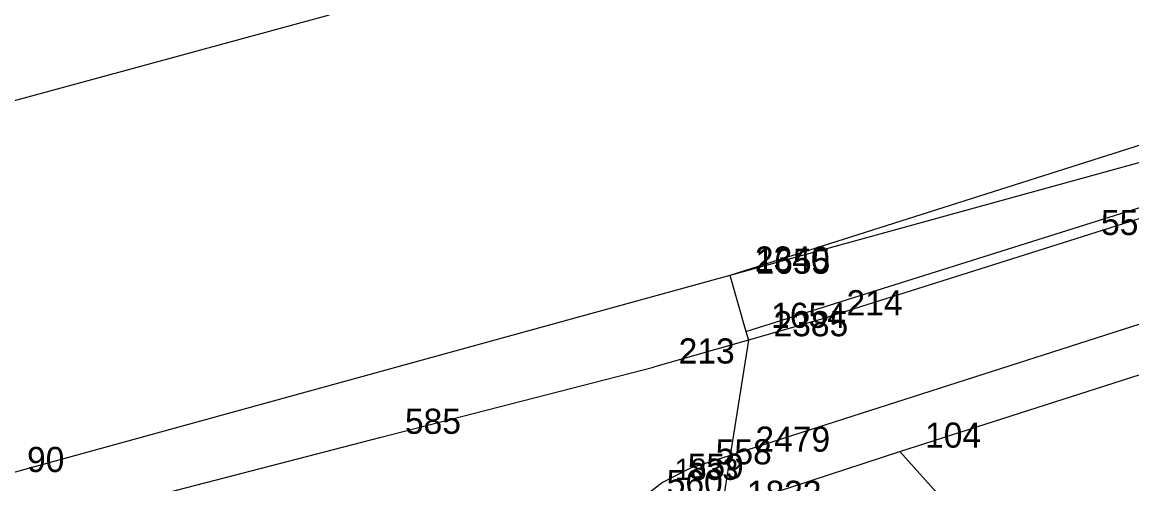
# Model space of a CAD drawing. Extents: x -822293 to -820259, y -1071573 to -1068794.
# Drawn here: x -821578 to -821489.7, y -1070311.1 to -1070274.3 of the extents above; entities that cross this region are included whole.
import ezdxf

# ---------------------------------------------------------------- set-up
doc = ezdxf.new("R2010")
doc.units = 0
for name, color, linetype in [('Vrstva 16', 7, 'Continuous'), ('Vrstva 2', 7, 'Continuous'), ('Vrstva 3', 7, 'Continuous'), ('Vrstva 8', 7, 'Continuous'), ('Vrstva 9', 7, 'Continuous')]:
    doc.layers.add(name, color=color, linetype=linetype)

msp = doc.modelspace()

# ---------------------------------------------------------------- linework, layer by layer
at = {"layer": 'Vrstva 2'}
for p, q in [((-821654.62, -1070301.25), (-821553.59, -1070273.74)), ((-821480.76, -1070283.2), (-821521.73, -1070294.49)), ((-821508.19, -1070308.51), (-821462.35, -1070293.81)), ((-821521.73, -1070294.49), (-821579.65, -1070310.45)), ((-821521.73, -1070294.49), (-821521.68, -1070294.66)), ((-821521.68, -1070294.66), (-821520.44, -1070298.97)), ((-821520.44, -1070298.97), (-821520.25, -1070299.64)), ((-821520.25, -1070299.64), (-821521.69, -1070308.83)), ((-821522.37, -1070313.14), (-821508.19, -1070308.51)), ((-821521.69, -1070308.83), (-821522.37, -1070313.14)), ((-821508.19, -1070308.51), (-821503.66, -1070313.58))]:
    msp.add_line(p, q, dxfattribs=at)
at = {"layer": 'Vrstva 3'}
for p, q in [((-821458.27, -1070274.34), (-821521.73, -1070294.49)), ((-821520.44, -1070298.97), (-821477.91, -1070285.54)), ((-821477.83, -1070286.37), (-821494.19, -1070291.58)), ((-821494.19, -1070291.58), (-821514.44, -1070297.97)), ((-821514.44, -1070297.97), (-821520.25, -1070299.64)), ((-821489.11, -1070298.38), (-821521.69, -1070308.83)), ((-821520.25, -1070299.64), (-821527.8, -1070301.81)), ((-821549.58, -1070307.41), (-821527.8, -1070301.81)), ((-821573.28, -1070313.53), (-821549.58, -1070307.41)), ((-821521.69, -1070308.83), (-821524.85, -1070309.84)), ((-821524.85, -1070309.84), (-821527.08, -1070310.98)), ((-821527.08, -1070310.98), (-821528.75, -1070312.28))]:
    msp.add_line(p, q, dxfattribs=at)
at = {"layer": 'Vrstva 8'}
for p, q in [((-821494.19, -1070291.58), (-821494.19, -1070291.58)), ((-821521.73, -1070294.49), (-821521.73, -1070294.49)), ((-821521.68, -1070294.66), (-821521.68, -1070294.66)), ((-821514.44, -1070297.97), (-821514.44, -1070297.97)), ((-821520.44, -1070298.97), (-821520.44, -1070298.97)), ((-821520.25, -1070299.64), (-821520.25, -1070299.64)), ((-821527.8, -1070301.81), (-821527.8, -1070301.81)), ((-821549.58, -1070307.41), (-821549.58, -1070307.41)), ((-821521.69, -1070308.83), (-821521.69, -1070308.83)), ((-821508.19, -1070308.51), (-821508.19, -1070308.51)), ((-821524.85, -1070309.84), (-821524.85, -1070309.84)), ((-821527.08, -1070310.98), (-821527.08, -1070310.98))]:
    msp.add_line(p, q, dxfattribs=at)

# ---------------------------------------------------------------- texts
at = {"layer": 'Vrstva 16'}
msp.add_text('1833', height=1.7, dxfattribs=at).set_placement((-821526.11, -1070310.78))
at = {"layer": 'Vrstva 9'}
for s, p in [('556', (-821492.19, -1070291.28)), ('2340', (-821519.73, -1070294.19)), ('1655', (-821519.68, -1070294.36)), ('214', (-821512.44, -1070297.67)), ('1654', (-821518.44, -1070298.67)), ('2385', (-821518.25, -1070299.34)), ('213', (-821525.8, -1070301.51)), ('585', (-821547.58, -1070307.11)), ('104', (-821506.19, -1070308.21)), ('2479', (-821519.69, -1070308.53)), ('558', (-821522.85, -1070309.54)), ('90', (-821577.65, -1070310.15)), ('559', (-821525.08, -1070310.68)), ('560', (-821526.75, -1070311.98)), ('1833', (-821520.37, -1070312.84))]:
    msp.add_text(s, height=2, dxfattribs=at).set_placement(p)

doc.saveas('drawing.dxf')
